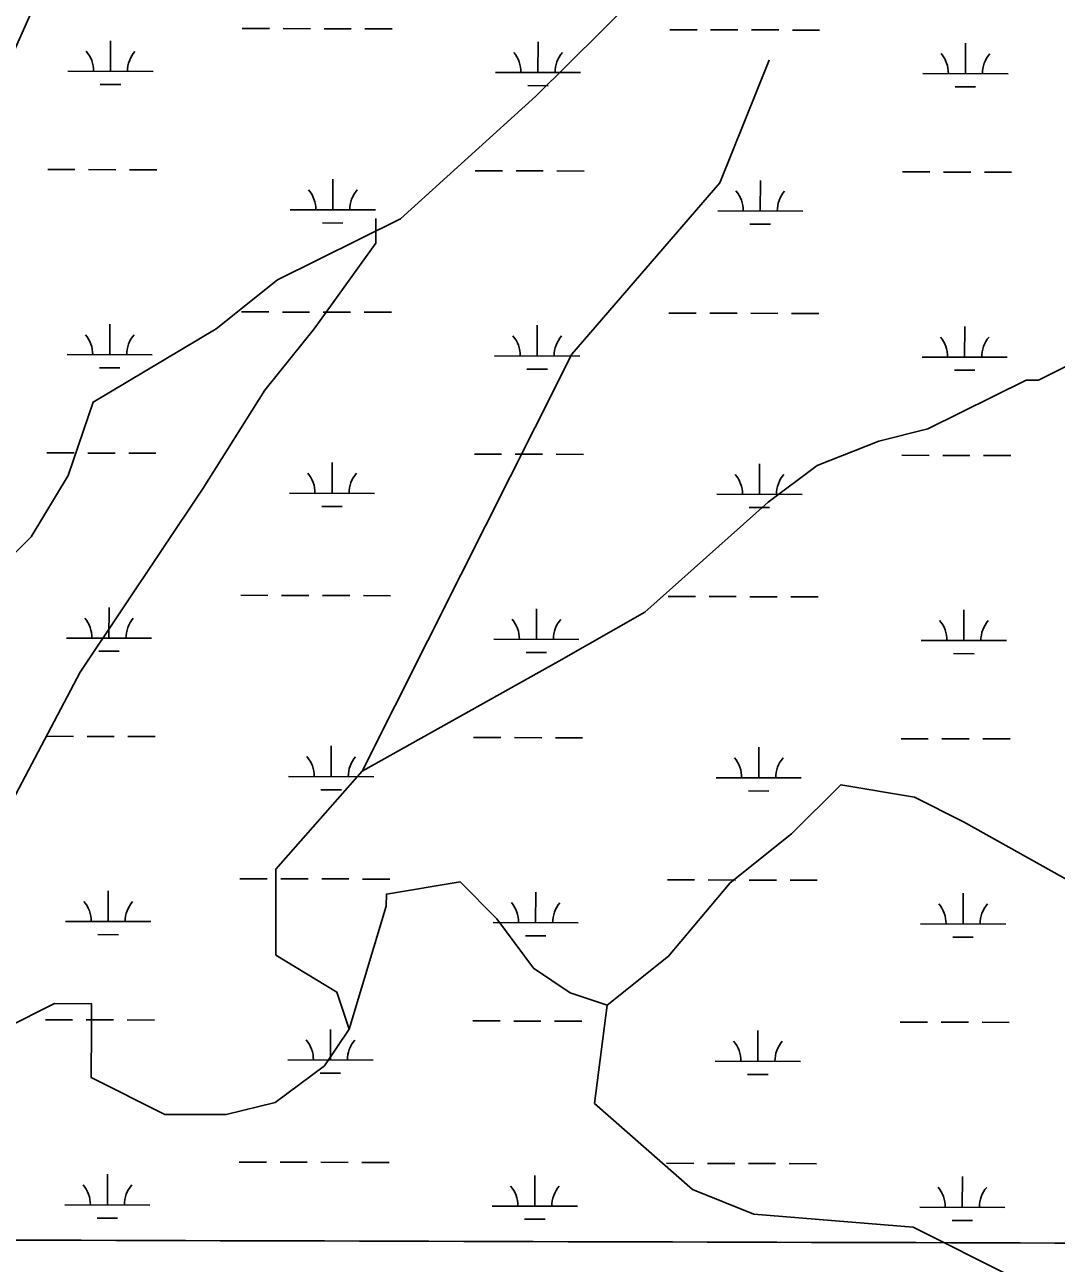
# Model space of a CAD drawing. Extents: x 3161615 to 3199515, y 867541 to 892976.
# Drawn here: x 3179453 to 3180664, y 879002 to 880456 of the extents above; entities that cross this region are included whole.
import ezdxf

# ---------------------------------------------------------------- set-up
doc = ezdxf.new("R2010")
doc.units = 0
for name, color, linetype in [('V-GRID-MAJR', 7, 'Continuous'), ('V-TOPO-SHOR', 7, 'Continuous'), ('V-WETL-SWMP', 7, 'Continuous')]:
    doc.layers.add(name, color=color, linetype=linetype)

msp = doc.modelspace()

# ---------------------------------------------------------------- linework, layer by layer
at = {"layer": 'V-GRID-MAJR'}
msp.add_spline([(3165838.644, 879070.158), (3171065.6580000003, 879053.813), (3176292.6750000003, 879038.2270000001), (3181519.694, 879023.402), (3186746.716, 879009.337), (3191973.739, 878996.033), (3197200.764, 878983.488), (3197200.765, 878983.488)], degree=3, dxfattribs=at)
at = {"layer": 'V-TOPO-SHOR'}
for points in [[(3179218.511000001, 880225.5029999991), (3179403.9322825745, 880344.9253577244), (3179461.9485043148, 880474.4958898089), (3179534.45882307, 880632.8554475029), (3179621.3437377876, 880776.7607418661), (3179664.7065277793, 880819.8845297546), (3179765.8067037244, 880891.6778422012), (3179852.532283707, 880977.9254179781), (3179968.1663903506, 881092.9221856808), (3180127.0836196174, 881222.2138819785), (3180256.972821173, 881279.5130974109), (3180329.164470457, 881322.5572179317), (3180412.833000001, 881422.797999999)], [(3179011.2373179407, 879077.5310582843), (3179069.2137059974, 879192.6871607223), (3179112.735830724, 879293.4686671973), (3179156.2181217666, 879379.8357440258), (3179300.920089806, 879581.2394222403), (3179330.1472859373, 879725.3040513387), (3179460.2356559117, 879854.6754150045), (3179503.67811327, 879926.6280621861), (3179532.745974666, 880013.0349726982), (3179677.1292732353, 880099.1232137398), (3179749.3607562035, 880156.5817639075), (3179893.704221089, 880228.2555753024), (3180052.66128404, 880371.961701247), (3180168.295390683, 880486.9584689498), (3180240.5667073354, 880558.8314487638), (3180327.172786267, 880601.8357356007), (3180428.272962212, 880673.6290480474), (3180486.0103481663, 880702.2985726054)], [(3179848.668416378, 879579.7257422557), (3179964.6211924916, 879810.0379471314), (3180051.585774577, 879982.7721007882), (3180095.06806562, 880069.1391776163), (3180181.833479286, 880169.8011830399), (3180268.598892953, 880270.4631884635), (3180326.654948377, 880414.4481501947), (3180326.654948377, 880414.4481501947)], [(3179358.0599705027, 879393.6925020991), (3179517.4552039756, 879695.9573541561), (3179662.1970056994, 879911.7754620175), (3179734.587823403, 880026.8917307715), (3179792.4447104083, 880098.8045442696), (3179864.795694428, 880199.5063833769), (3179864.8753617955, 880228.33524267)], [(3179429.813449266, 879278.1778965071), (3179487.55083522, 879306.8474210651), (3179530.79412416, 879306.7279200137), (3179530.7144567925, 879277.8990607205), (3179530.555122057, 879220.2413421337), (3179616.9221988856, 879176.7590510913), (3179688.9943471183, 879176.5598826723), (3179746.691899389, 879190.8149775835), (3179804.469119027, 879233.8989317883), (3179833.4174793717, 879277.0625533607), (3179819.1225507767, 879320.3456759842), (3179747.1699035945, 879363.788133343), (3179747.289404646, 879407.0314222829), (3179747.448739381, 879464.6891408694), (3179848.668416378, 879579.7257422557), (3180079.657793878, 879708.8182701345), (3180180.71813614, 879766.1971529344), (3180325.2209357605, 879895.528682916), (3180382.9981553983, 879938.6126371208), (3180455.149970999, 879967.2423279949), (3180512.8475232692, 879981.4974229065), (3180628.3222951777, 880038.8364720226), (3180642.736724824, 880038.7966383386), (3180729.3428037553, 880081.8009251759)], [(3179833.4174793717, 879277.0625533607), (3179877.0591051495, 879421.0873487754), (3179877.0989388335, 879435.5017784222), (3179963.6253503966, 879449.6772059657), (3180006.7491382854, 879406.3144159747), (3180049.8330924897, 879348.5371963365), (3180092.996714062, 879319.5888359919), (3180136.2001693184, 879305.054905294), (3180208.4316522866, 879362.5134554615), (3180280.7428026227, 879448.8008649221), (3180352.9742855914, 879506.2594150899), (3180410.791338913, 879563.7577989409), (3180497.238083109, 879549.1043671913), (3180554.8161343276, 879520.1161731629), (3180684.3468327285, 879447.6855217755)], [(3180136.2001693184, 879305.054905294), (3180121.4670702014, 879189.7793018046), (3180236.5036715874, 879088.5596248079), (3180308.4961524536, 879059.5315970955), (3180495.843904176, 879044.5993295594), (3180611.0000066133, 878986.6229415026), (3180697.406917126, 878957.5550801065), (3180841.4715462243, 878928.3278839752), (3180956.786983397, 878928.009214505), (3181115.2660421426, 878898.7421846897), (3181244.876407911, 878855.1403925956), (3181273.6654335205, 878840.6462955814), (3181345.6579143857, 878811.618267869), (3181475.387781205, 878811.259764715), (3181533.0454997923, 878811.1004299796)]]:
    msp.add_lwpolyline(points, dxfattribs=at)
at = {"layer": 'V-WETL-SWMP'}
for p, q in [((3179707.9473042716, 880451.542466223), (3179739.9471777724, 880451.454040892)), ((3179755.947114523, 880451.4098282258), (3179787.9469880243, 880451.321402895)), ((3179803.946924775, 880451.2771902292), (3179835.946798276, 880451.1887648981)), ((3179851.9467350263, 880451.1445522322), (3179883.946608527, 880451.056126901)), ((3180209.853320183, 880450.1555480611), (3180241.8531936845, 880450.0671227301)), ((3180257.853130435, 880450.022910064), (3180289.853003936, 880449.9344847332)), ((3180305.8529406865, 880449.8902720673), (3180337.8528141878, 880449.8018467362)), ((3180353.852750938, 880449.7576340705), (3180385.852624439, 880449.6692087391)), ((3179553.2156969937, 880401.2278431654), (3179553.3151779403, 880437.2277054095)), ((3180055.1217129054, 880399.8409250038), (3180055.221193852, 880435.8407872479)), ((3180557.027728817, 880398.4540068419), (3180557.1272097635, 880434.453869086)), ((3179503.215894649, 880401.3660077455), (3179603.2154993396, 880401.0896785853)), ((3180005.1219105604, 880399.9790895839), (3180105.121515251, 880399.7027604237)), ((3180507.0279264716, 880398.592171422), (3180607.027531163, 880398.3158422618)), ((3179541.1731030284, 880385.8300617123), (3179565.173008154, 880385.763742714)), ((3180043.0791189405, 880384.4431435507), (3180067.079024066, 880384.3768245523)), ((3180544.985134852, 880383.0562253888), (3180568.985039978, 880382.9899063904)), ((3179479.489007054, 880285.9991325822), (3179511.488880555, 880285.9107072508)), ((3179527.488817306, 880285.8664945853), (3179559.4886908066, 880285.7780692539)), ((3179575.488627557, 880285.7338565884), (3179607.488501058, 880285.6454312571)), ((3179814.2033805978, 880238.6440386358), (3179814.3028615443, 880274.6439008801)), ((3179981.3950229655, 880284.6122144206), (3180013.394896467, 880284.5237890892)), ((3180029.3948332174, 880284.4795764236), (3180061.3947067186, 880284.3911510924)), ((3180077.394643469, 880284.3469384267), (3180109.3945169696, 880284.2585130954)), ((3180316.1093965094, 880237.2571204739), (3180316.208877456, 880273.2569827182)), ((3180483.3010388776, 880283.2252962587), (3180515.300912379, 880283.1368709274)), ((3180531.300849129, 880283.0926582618), (3180563.30072263, 880283.0042329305)), ((3180579.3006593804, 880282.9600202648), (3180611.3005328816, 880282.8715949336)), ((3179764.2035782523, 880238.7822032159), (3179864.203182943, 880238.5058740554)), ((3180266.109594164, 880237.395285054), (3180366.1091988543, 880237.1189558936)), ((3179802.160786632, 880223.2462571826), (3179826.1606917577, 880223.1799381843)), ((3180304.0668025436, 880221.8593390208), (3180328.0667076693, 880221.7930200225)), ((3179707.028003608, 880118.8687392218), (3179739.027877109, 880118.7803138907)), ((3179755.0278138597, 880118.7361012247), (3179787.027687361, 880118.6476758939)), ((3179803.027624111, 880118.603463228), (3179835.027497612, 880118.5150378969)), ((3179851.027434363, 880118.470825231), (3179883.027307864, 880118.3823998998)), ((3180208.93401952, 880117.48182106), (3180240.9338930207, 880117.3933957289)), ((3180256.933829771, 880117.3491830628), (3180288.9337032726, 880117.260757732)), ((3180304.9336400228, 880117.2165450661), (3180336.933513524, 880117.128119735)), ((3180352.9334502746, 880117.0839070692), (3180384.9333237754, 880116.9954817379)), ((3179552.2963963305, 880068.5541161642), (3179552.395877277, 880104.5539784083)), ((3180054.202412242, 880067.1671980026), (3180054.3018931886, 880103.1670602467)), ((3180556.1084281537, 880065.7802798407), (3180556.2079091, 880101.7801420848)), ((3179502.2965939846, 880068.6922807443), (3179602.2961986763, 880068.4159515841)), ((3180004.2026098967, 880067.3053625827), (3180104.202214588, 880067.0290334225)), ((3180506.1086258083, 880065.9184444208), (3180606.1082304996, 880065.6421152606)), ((3179540.2538023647, 880053.1563347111), (3179564.2537074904, 880053.0900157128)), ((3180042.1598182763, 880051.7694165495), (3180066.159723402, 880051.7030975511)), ((3180544.0658341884, 880050.3824983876), (3180568.065739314, 880050.3161793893)), ((3179478.5697063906, 879953.3254055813), (3179510.569579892, 879953.2369802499)), ((3179526.569516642, 879953.1927675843), (3179558.569390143, 879953.104342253)), ((3179574.569326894, 879953.0601295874), (3179606.5692003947, 879952.971704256)), ((3179980.475722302, 879951.9384874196), (3180012.4755958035, 879951.8500620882)), ((3180028.4755325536, 879951.8058494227), (3180060.4754060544, 879951.7174240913)), ((3180076.4753428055, 879951.6732114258), (3180108.4752163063, 879951.5847860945)), ((3179813.284079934, 879905.9703116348), (3179813.3835608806, 879941.9701738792)), ((3180315.1900958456, 879904.583393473), (3180315.289576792, 879940.5832557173)), ((3180482.381738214, 879950.5515692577), (3180514.3816117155, 879950.4631439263)), ((3180530.381548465, 879950.4189312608), (3180562.3814219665, 879950.3305059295)), ((3180578.381358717, 879950.2862932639), (3180610.381232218, 879950.1978679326)), ((3179763.284277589, 879906.1084762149), (3179863.2838822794, 879905.8321470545)), ((3180265.1902935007, 879904.721558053), (3180365.189898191, 879904.4452288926)), ((3179801.2414859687, 879890.5725301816), (3179825.2413910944, 879890.5062111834)), ((3180303.1475018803, 879889.1856120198), (3180327.147407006, 879889.1192930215)), ((3179706.108702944, 879786.1950122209), (3179738.108576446, 879786.1065868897)), ((3179754.108513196, 879786.0623742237), (3179786.108386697, 879785.9739488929)), ((3179802.108323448, 879785.929736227), (3179834.1081969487, 879785.841310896)), ((3179850.1081336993, 879785.7970982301), (3179882.1080072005, 879785.7086728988)), ((3180208.0147188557, 879784.808094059), (3180240.0145923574, 879784.719668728)), ((3180256.0145291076, 879784.6754560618), (3180288.014402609, 879784.587030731)), ((3180304.0143393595, 879784.5428180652), (3180336.0142128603, 879784.4543927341)), ((3180352.014149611, 879784.4101800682), (3180384.0140231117, 879784.321754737)), ((3179551.377095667, 879735.8803891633), (3179551.4765766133, 879771.8802514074)), ((3180053.2831115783, 879734.4934710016), (3180053.382592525, 879770.4933332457)), ((3180555.18912749, 879733.1065528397), (3180555.2886084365, 879769.1064150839)), ((3179501.3772933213, 879736.0185537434), (3179601.376898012, 879735.7422245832)), ((3180003.283309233, 879734.6316355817), (3180103.282913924, 879734.3553064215)), ((3179539.3345017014, 879720.4826077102), (3179563.334406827, 879720.4162887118)), ((3180041.240517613, 879719.0956895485), (3180065.2404227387, 879719.0293705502)), ((3180505.189325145, 879733.2447174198), (3180605.188929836, 879732.9683882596)), ((3180543.1465335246, 879717.7087713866), (3180567.1464386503, 879717.6424523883)), ((3179477.650405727, 879620.6516785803), (3179509.650279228, 879620.5632532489)), ((3179525.6502159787, 879620.5190405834), (3179557.6500894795, 879620.430615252)), ((3179573.65002623, 879620.3864025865), (3179605.6498997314, 879620.2979772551)), ((3179979.5564216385, 879619.2647604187), (3180011.5562951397, 879619.1763350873)), ((3180027.5562318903, 879619.1321224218), (3180059.556105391, 879619.0436970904)), ((3180075.556042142, 879618.9994844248), (3180107.555915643, 879618.9110590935)), ((3180481.46243755, 879617.8778422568), (3180513.4623110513, 879617.7894169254)), ((3180529.462247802, 879617.7452042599), (3180561.4621213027, 879617.6567789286)), ((3180577.4620580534, 879617.612566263), (3180609.4619315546, 879617.5241409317)), ((3179812.3647792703, 879573.2965846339), (3179812.464260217, 879609.2964468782)), ((3180314.2707951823, 879571.909666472), (3180314.370276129, 879607.9095287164)), ((3179762.364976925, 879573.434749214), (3179862.364581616, 879573.1584200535)), ((3180264.270992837, 879572.0478310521), (3180364.2705975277, 879571.7715018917)), ((3179800.3221853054, 879557.8988031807), (3179824.3220904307, 879557.8324841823)), ((3180302.2282012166, 879556.5118850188), (3180326.2281063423, 879556.4455660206)), ((3179705.189402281, 879453.5212852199), (3179737.1892757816, 879453.4328598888)), ((3179753.1892125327, 879453.3886472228), (3179785.1890860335, 879453.3002218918)), ((3179801.189022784, 879453.2560092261), (3179833.188896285, 879453.167583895)), ((3179849.1888330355, 879453.1233712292), (3179881.188706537, 879453.0349458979)), ((3180207.0954181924, 879452.134367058), (3180239.0952916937, 879452.0459417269)), ((3180255.0952284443, 879452.0017290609), (3180287.095101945, 879451.9133037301)), ((3180303.0950386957, 879451.8690910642), (3180335.0949121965, 879451.7806657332)), ((3180351.0948489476, 879451.7364530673), (3180383.0947224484, 879451.648027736)), ((3179550.457795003, 879403.2066621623), (3179550.5572759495, 879439.2065244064)), ((3180052.363810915, 879401.8197440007), (3180052.4632918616, 879437.8196062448)), ((3180554.2698268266, 879400.4328258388), (3180554.369307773, 879436.4326880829)), ((3179500.4579926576, 879403.3448267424), (3179600.457597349, 879403.0684975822)), ((3180002.364008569, 879401.9579085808), (3180102.3636132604, 879401.6815794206)), ((3180504.2700244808, 879400.5709904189), (3180604.2696291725, 879400.2946612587)), ((3179538.415201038, 879387.8088807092), (3179562.415106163, 879387.7425617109)), ((3180040.3212169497, 879386.4219625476), (3180064.321122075, 879386.3556435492)), ((3180542.2272328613, 879385.0350443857), (3180566.2271379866, 879384.9687253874)), ((3179476.7311050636, 879287.9779515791), (3179508.7309785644, 879287.8895262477)), ((3179524.7309153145, 879287.8453135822), (3179556.730788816, 879287.7568882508)), ((3179572.7307255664, 879287.7126755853), (3179604.7305990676, 879287.6242502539)), ((3179978.637120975, 879286.5910334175), (3180010.6369944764, 879286.5026080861)), ((3180026.6369312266, 879286.4583954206), (3180058.636804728, 879286.3699700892)), ((3180074.636741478, 879286.3257574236), (3180106.6366149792, 879286.2373320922)), ((3180480.543136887, 879285.2041152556), (3180512.543010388, 879285.1156899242)), ((3180528.542947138, 879285.0714772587), (3180560.542820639, 879284.9830519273)), ((3180576.54275739, 879284.9388392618), (3180608.542630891, 879284.8504139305)), ((3179811.445478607, 879240.6228576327), (3179811.5449595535, 879276.622719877)), ((3180313.3514945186, 879239.2359394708), (3180313.4509754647, 879275.2358017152)), ((3179761.4456762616, 879240.7610222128), (3179861.4452809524, 879240.4846930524)), ((3180263.351692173, 879239.3741040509), (3180363.351296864, 879239.0977748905)), ((3179799.4028846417, 879225.2250761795), (3179823.4027897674, 879225.1587571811)), ((3180301.3089005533, 879223.8381580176), (3180325.308805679, 879223.7718390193)), ((3179704.2701016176, 879120.8475582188), (3179736.2699751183, 879120.7591328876)), ((3179752.269911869, 879120.7149202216), (3179784.2697853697, 879120.6264948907)), ((3179800.2697221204, 879120.5822822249), (3179832.2695956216, 879120.4938568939)), ((3179848.2695323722, 879120.449644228), (3179880.2694058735, 879120.3612188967)), ((3180206.176117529, 879119.4606400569), (3180238.17599103, 879119.3722147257)), ((3180254.1759277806, 879119.3280020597), (3180286.1758012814, 879119.2395767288)), ((3180302.1757380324, 879119.195364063), (3180334.175611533, 879119.106938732)), ((3180350.175548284, 879119.0627260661), (3180382.175421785, 879118.9743007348)), ((3179549.5384943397, 879070.5329351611), (3179549.637975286, 879106.5327974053)), ((3180051.4445102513, 879069.1460169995), (3180051.543991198, 879105.1458792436)), ((3180553.3505261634, 879067.7590988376), (3180553.45000711, 879103.7589610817)), ((3179499.538691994, 879070.6710997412), (3179599.538296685, 879070.394770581)), ((3180001.444707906, 879069.2841815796), (3180101.4443125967, 879069.0078524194)), ((3180503.3507238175, 879067.8972634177), (3180603.3503285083, 879067.6209342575)), ((3179537.4959003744, 879055.135153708), (3179561.4958054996, 879055.0688347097)), ((3180039.401916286, 879053.7482355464), (3180063.401821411, 879053.681916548)), ((3180541.3079321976, 879052.3613173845), (3180565.3078373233, 879052.2949983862))]:
    msp.add_line(p, q, dxfattribs=at)
for centre, radius, start, end in [((3179497.9742913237, 880401.8552968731), 35.24628790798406, 359.0698546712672, 40.61351300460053), ((3179608.4597267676, 880401.5499921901), 35.24628790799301, 139.0698518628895, 180.61351019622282), ((3179999.8803072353, 880400.4683787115), 35.24628790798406, 359.0698546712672, 40.61351300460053), ((3180110.3657426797, 880400.1630740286), 35.24628790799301, 139.0698518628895, 180.61351019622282), ((3180501.786323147, 880399.0814605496), 35.24628790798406, 359.0698546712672, 40.61351300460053), ((3180612.2717585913, 880398.7761558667), 35.24628790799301, 139.0698518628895, 180.61351019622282), ((3179758.961974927, 880239.2714923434), 35.24628790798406, 359.0698546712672, 40.61351300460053), ((3179869.447410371, 880238.9661876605), 35.24628790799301, 139.0698518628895, 180.61351019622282), ((3180260.8679908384, 880237.8845741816), 35.24628790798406, 359.0698546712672, 40.61351300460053), ((3180371.3534262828, 880237.5792694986), 35.24628790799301, 139.0698518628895, 180.61351019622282), ((3179497.0549906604, 880069.181569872), 35.24628790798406, 359.0698546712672, 40.61351300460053), ((3179607.5404261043, 880068.8762651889), 35.24628790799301, 139.0698518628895, 180.61351019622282), ((3179998.961006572, 880067.7946517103), 35.24628790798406, 359.0698546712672, 40.61351300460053), ((3180109.446442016, 880067.4893470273), 35.24628790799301, 139.0698518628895, 180.61351019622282), ((3180500.8670224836, 880066.4077335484), 35.24628790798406, 359.0698546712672, 40.61351300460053), ((3180611.3524579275, 880066.1024288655), 35.24628790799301, 139.0698518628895, 180.61351019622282), ((3179758.0426742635, 879906.5977653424), 35.24628790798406, 359.0698546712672, 40.61351300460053), ((3179868.528109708, 879906.2924606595), 35.24628790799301, 139.0698518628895, 180.61351019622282), ((3180259.948690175, 879905.2108471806), 35.24628790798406, 359.0698546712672, 40.61351300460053), ((3180370.4341256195, 879904.9055424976), 35.24628790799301, 139.0698518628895, 180.61351019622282), ((3179496.1356899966, 879736.507842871), 35.24628790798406, 359.0698546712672, 40.61351300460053), ((3179606.6211254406, 879736.202538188), 35.24628790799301, 139.0698518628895, 180.61351019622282), ((3179998.0417059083, 879735.1209247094), 35.24628790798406, 359.0698546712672, 40.61351300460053), ((3180108.527141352, 879734.8156200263), 35.24628790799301, 139.0698518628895, 180.61351019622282), ((3180499.94772182, 879733.7340065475), 35.24628790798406, 359.0698546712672, 40.61351300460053), ((3180610.433157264, 879733.4287018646), 35.24628790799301, 139.0698518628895, 180.61351019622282), ((3179757.1233736, 879573.9240383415), 35.24628790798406, 359.0698546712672, 40.61351300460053), ((3179867.608809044, 879573.6187336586), 35.24628790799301, 139.0698518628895, 180.61351019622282), ((3180259.029389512, 879572.5371201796), 35.24628790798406, 359.0698546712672, 40.61351300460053), ((3180369.514824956, 879572.2318154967), 35.24628790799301, 139.0698518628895, 180.61351019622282), ((3179495.216389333, 879403.8341158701), 35.24628790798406, 359.0698546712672, 40.61351300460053), ((3179605.7018247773, 879403.528811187), 35.24628790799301, 139.0698518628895, 180.61351019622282), ((3179997.122405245, 879402.4471977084), 35.24628790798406, 359.0698546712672, 40.61351300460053), ((3180107.607840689, 879402.1418930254), 35.24628790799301, 139.0698518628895, 180.61351019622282), ((3180499.0284211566, 879401.0602795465), 35.24628790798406, 359.0698546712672, 40.61351300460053), ((3180609.5138566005, 879400.7549748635), 35.24628790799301, 139.0698518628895, 180.61351019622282), ((3179756.204072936, 879241.2503113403), 35.24628790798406, 359.0698546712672, 40.61351300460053), ((3179866.6895083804, 879240.9450066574), 35.24628790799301, 139.0698518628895, 180.61351019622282), ((3180258.110088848, 879239.8633931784), 35.24628790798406, 359.0698546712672, 40.61351300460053), ((3180368.595524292, 879239.5580884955), 35.24628790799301, 139.0698518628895, 180.61351019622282), ((3179494.297088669, 879071.1603888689), 35.24628790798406, 359.0698546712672, 40.61351300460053), ((3179604.7825241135, 879070.8550841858), 35.24628790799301, 139.0698518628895, 180.61351019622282), ((3179996.2031045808, 879069.7734707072), 35.24628790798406, 359.0698546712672, 40.61351300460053), ((3180106.688540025, 879069.4681660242), 35.24628790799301, 139.0698518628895, 180.61351019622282), ((3180498.109120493, 879068.3865525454), 35.24628790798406, 359.0698546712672, 40.61351300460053), ((3180608.5945559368, 879068.0812478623), 35.24628790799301, 139.0698518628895, 180.61351019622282)]:
    msp.add_arc(centre, radius, start, end, dxfattribs=at)

doc.saveas('drawing.dxf')
